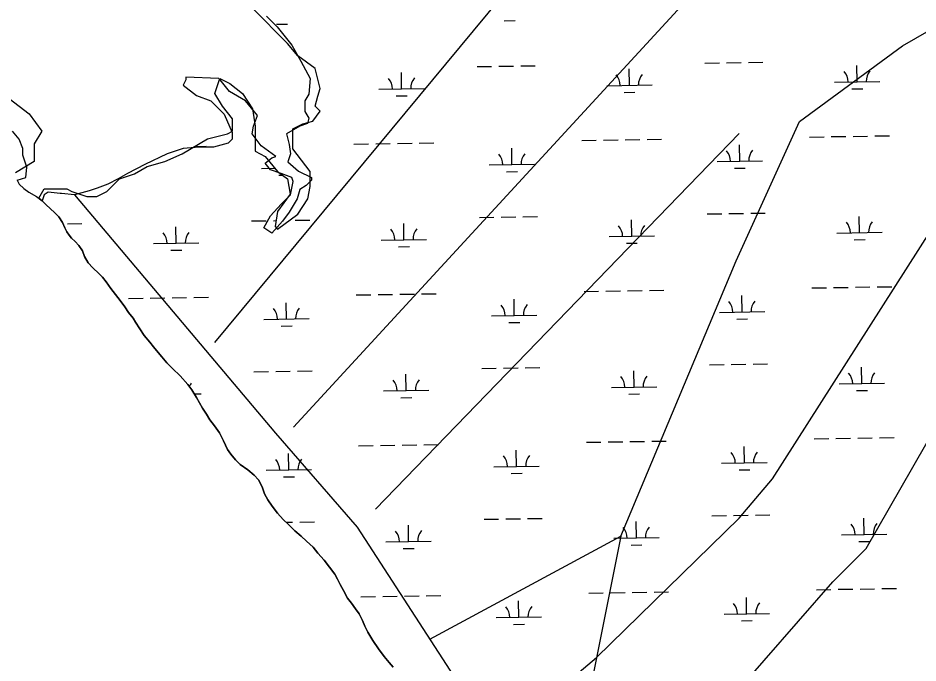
# Model space of a CAD drawing. Extents: x 3823584 to 3861785, y 301729 to 327625.
# Drawn here: x 3856250 to 3858232, y 308584 to 310006 of the extents above; entities that cross this region are included whole.
import ezdxf

# ---------------------------------------------------------------- set-up
doc = ezdxf.new("R2010")
doc.units = 0
doc.layers.add('V-TOPO-SHOR', color=7, linetype='Continuous')
doc.layers.add('V-WETL-SWMP', color=7, linetype='Continuous')

msp = doc.modelspace()

# ---------------------------------------------------------------- linework, layer by layer
at = {"layer": 'V-TOPO-SHOR'}
for p, q in [((3856683.2, 309290.6), (3857818.1, 310659.2)), ((3856856.8, 309103.7), (3857998.4, 310345.4)), ((3857838.2, 309751.3), (3857037, 308923.4))]:
    msp.add_line(p, q, dxfattribs=at)
for points in [[(3857157.2, 308636.4), (3857577.8, 308863.3), (3857831.5, 309470.9), (3857971.7, 309778), (3858198.7, 309944.9), (3858452.4, 310091.7), (3858499.1, 310118.5)], [(3856797.3, 310009.9), (3856820.6, 309986.5), (3856832.3, 309972), (3856852.7, 309945.7), (3856873.1, 309910.7), (3856893.6, 309872.8), (3856890.6, 309837.8), (3856881.9, 309823.2), (3856881.9, 309799.9), (3856890.6, 309785.3), (3856887.7, 309773.6), (3856870.2, 309767.8), (3856841.1, 309750.3), (3856846.9, 309727), (3856849.8, 309706.5), (3856844, 309689), (3856867.3, 309668.6), (3856896.5, 309654), (3856896.5, 309648.2), (3856884.8, 309636.5), (3856870.2, 309627.8), (3856864.4, 309607.4), (3856846.9, 309578.2), (3856832.3, 309557.8), (3856809, 309531.5), (3856791.5, 309543.2), (3856806.1, 309569.5), (3856829.4, 309595.7), (3856849.8, 309616.1), (3856855.6, 309645.3), (3856852.7, 309654), (3856829.4, 309662.8), (3856806.1, 309671.5), (3856794.4, 309686.1), (3856809, 309697.8), (3856817.7, 309700.7), (3856785.6, 309724), (3856765.2, 309750.3), (3856768.1, 309767.8), (3856776.9, 309791.1), (3856750.6, 309823.2), (3856715.6, 309843.6), (3856695.2, 309869.9), (3856692.3, 309872.8), (3856619.4, 309875.7), (3856619.4, 309869.9), (3856613.6, 309858.2), (3856642.7, 309834.9), (3856674.8, 309823.2), (3856704, 309794), (3856721.5, 309753.2), (3856721.5, 309738.6), (3856712.7, 309729.9), (3856680.6, 309721.1), (3856648.6, 309721.1), (3856613.6, 309718.2), (3856578.6, 309706.5), (3856529, 309683.2), (3856491.1, 309662.8), (3856470.6, 309651.1), (3856447.3, 309639.5), (3856424, 309630.7), (3856406.5, 309624.9), (3856374.4, 309616.1), (3856345.2, 309619), (3856342.3, 309619), (3856316.1, 309622), (3856307.3, 309616.1), (3856303.2, 309603)], [(3856374.4, 309616.1), (3856816.7, 309090.3), (3856997, 308883.4), (3857304.1, 308409.4), (3857524.4, 308596.3), (3857838.2, 308903.4), (3857911.6, 308990.2), (3858559.2, 310005)], [(3857577.8, 308863.3), (3857511, 308529.5), (3857477.7, 308335.9), (3857471, 308222.4), (3857471, 308222.4), (3857524.4, 308202.4), (3857557.8, 308209.1), (3857591.1, 308242.5), (3858045.1, 308763.2), (3858118.6, 308836.6), (3858692.7, 309838.1)], [(3856247.4, 309648.5), (3856266.5, 309654), (3856269.4, 309677.4), (3856260.6, 309703.6), (3856260.6, 309718.2), (3856251.9, 309738.6), (3856237.3, 309756.1)], [(3856247.4, 309648.5), (3856252.4, 309639.9), (3856262.1, 309629.7), (3856273.2, 309622.2), (3856290.2, 309612.1), (3856303.2, 309603), (3856311.8, 309594.3), (3856320.4, 309586.1), (3856331, 309576.2), (3856339.6, 309567.2), (3856347.3, 309554.9), (3856352.7, 309543.2), (3856356.9, 309534.6), (3856362.3, 309526.9), (3856367.7, 309520.3), (3856375.6, 309513.3), (3856383.8, 309504.7), (3856391.5, 309492.4), (3856396.4, 309479.9), (3856404.5, 309466.4), (3856414.7, 309455.4), (3856428, 309442.6), (3856435.8, 309434.8), (3856444, 309424.5), (3856454, 309409.4), (3856464.1, 309396), (3856474.6, 309382.9), (3856484.7, 309369), (3856493.2, 309356.3)], [(3856493.2, 309356.3), (3856503, 309344), (3856508.4, 309335.5), (3856527.3, 309306.1), (3856540.2, 309291.3), (3856548.3, 309280.7), (3856558.5, 309268.4), (3856566.6, 309259), (3856577.2, 309245.9), (3856590.1, 309233.1), (3856606.9, 309216.7), (3856624.1, 309198.2), (3856632.6, 309186.3), (3856643.1, 309169.6), (3856649.2, 309157.4), (3856656.1, 309145.6), (3856664.6, 309132.2), (3856672.3, 309120.4), (3856682.8, 309106.9), (3856693.3, 309091.3), (3856702.4, 309073.5), (3856711.2, 309054.8), (3856718.6, 309044.2), (3856728.7, 309031.9), (3856739.3, 309021.6), (3856756.2, 309009.9), (3856770, 308998), (3856779.7, 308987.7), (3856787.4, 308972.6), (3856793, 308956.9), (3856800.3, 308943.4), (3856809.6, 308929.6), (3856821.2, 308914.4), (3856834.1, 308900.5), (3856846.3, 308888.5), (3856859.2, 308875.4), (3856873.3, 308863.8), (3856885.5, 308852.3), (3856899.6, 308839.1), (3856910.5, 308826.4), (3856923.8, 308810.8), (3856947.5, 308779.7), (3856953.2, 308768.7), (3856959.4, 308757.3), (3856966.6, 308743.5), (3856975.9, 308727.2), (3856984.4, 308715.8), (3856993.3, 308703.5), (3857001.5, 308692.1), (3857008.3, 308677.9), (3857013.6, 308665.3), (3857020.1, 308651.9), (3857031.7, 308633.2), (3857043.7, 308615.2), (3857056.1, 308598.5), (3857067.4, 308584.9), (3857076.4, 308575.1)]]:
    msp.add_lwpolyline(points, dxfattribs=at)
at = {"layer": 'V-WETL-SWMP'}
for p, q in [((3856843.7, 309949.9), (3856766.3, 310027.4)), ((3856819.1, 309992), (3856843.1, 309992.3)), ((3857320.9, 309999.7), (3857344.9, 310000.1)), ((3856865.9, 309922.2), (3856843.7, 309949.9)), ((3856904.6, 309894.6), (3856865.9, 309922.2)), ((3857762.9, 309906.5), (3857794.9, 309907)), ((3857810.9, 309907.2), (3857842.9, 309907.7)), ((3857858.9, 309908), (3857890.9, 309908.5)), ((3856915.6, 309850.3), (3856904.6, 309894.6)), ((3857261.1, 309898.8), (3857293.1, 309899.3)), ((3857309.1, 309899.5), (3857341.1, 309900)), ((3857357.1, 309900.3), (3857389.1, 309900.7)), ((3857596.6, 309857.5), (3857596, 309893.5)), ((3858098.4, 309865.2), (3858097.9, 309901.2)), ((3856683.4, 309839.2), (3856694.5, 309872.4)), ((3856694.5, 309872.4), (3856716.6, 309861.4)), ((3857094.7, 309849.8), (3857094.2, 309885.8)), ((3856716.6, 309861.4), (3856744.2, 309839.2)), ((3856910.1, 309833.7), (3856915.6, 309850.3)), ((3857044.7, 309849), (3857144.7, 309850.5)), ((3857546.6, 309856.7), (3857646.6, 309858.3)), ((3858048.4, 309864.5), (3858148.4, 309866)), ((3858086.7, 309849.6), (3858110.7, 309850)), ((3856700, 309811.6), (3856683.4, 309839.2)), ((3856744.2, 309839.2), (3856766.3, 309806)), ((3856904.6, 309811.6), (3856910.1, 309833.7)), ((3857083, 309834.2), (3857107, 309834.5)), ((3857584.8, 309841.9), (3857608.8, 309842.3)), ((3856722.1, 309783.9), (3856700, 309811.6)), ((3856915.6, 309800.5), (3856904.6, 309811.6)), ((3856766.3, 309806), (3856771.9, 309767.3)), ((3856899, 309778.4), (3856915.6, 309800.5)), ((3856722.1, 309756.2), (3856722.1, 309783.9)), ((3856854.8, 309761.8), (3856876.9, 309772.8)), ((3856876.9, 309772.8), (3856899, 309778.4)), ((3856666.8, 309739.6), (3856711, 309750.7)), ((3856711, 309750.7), (3856722.1, 309756.2)), ((3856771.9, 309767.3), (3856771.9, 309712)), ((3856854.8, 309717.5), (3856854.8, 309761.8)), ((3856611.5, 309706.4), (3856666.8, 309739.6)), ((3856989.8, 309728.1), (3857021.8, 309728.6)), ((3857037.8, 309728.8), (3857069.7, 309729.3)), ((3857085.7, 309729.5), (3857117.7, 309730)), ((3857133.7, 309730.3), (3857165.7, 309730.8)), ((3857491.6, 309735.8), (3857523.6, 309736.3)), ((3857539.6, 309736.5), (3857571.6, 309737)), ((3857587.6, 309737.3), (3857619.6, 309737.8)), ((3857635.6, 309738), (3857667.6, 309738.5)), ((3857993.5, 309743.5), (3858025.5, 309744)), ((3858041.4, 309744.3), (3858073.4, 309744.8)), ((3858089.4, 309745), (3858121.4, 309745.5)), ((3858137.4, 309745.8), (3858169.4, 309746.3)), ((3856638.5, 309722.7), (3856663.9, 309723)), ((3856771.9, 309712), (3856794, 309700.9)), ((3856893.5, 309667.7), (3856854.8, 309717.5)), ((3857337.8, 309682.7), (3857337.3, 309718.7)), ((3857839.7, 309690.4), (3857839.1, 309726.4)), ((3856534.1, 309678.8), (3856572.8, 309689.8)), ((3856572.8, 309689.8), (3856611.5, 309706.4)), ((3856794, 309700.9), (3856821.6, 309667.7)), ((3857789.7, 309689.7), (3857889.7, 309691.2)), ((3856506.5, 309662.2), (3856534.1, 309678.8)), ((3856786, 309674.2), (3856815.9, 309674.6)), ((3857287.8, 309681.9), (3857387.8, 309683.5)), ((3857827.9, 309674.8), (3857851.9, 309675.2)), ((3856445.6, 309623.4), (3856473.3, 309651.1)), ((3856473.3, 309651.1), (3856506.5, 309662.2)), ((3856821.6, 309667.7), (3856843.7, 309651.1)), ((3856824.2, 309659.3), (3856832.6, 309659.5)), ((3856843.7, 309651.1), (3856849.3, 309617.9)), ((3856893.5, 309634.5), (3856893.5, 309667.7)), ((3857326.1, 309667.1), (3857350.1, 309667.4)), ((3856295.3, 309608.5), (3856307.4, 309629)), ((3856307.4, 309629), (3856357.2, 309629)), ((3856357.2, 309629), (3856368.2, 309623.4)), ((3856888, 309606.9), (3856893.5, 309634.5)), ((3856368.2, 309623.4), (3856401.4, 309612.4)), ((3856401.4, 309612.4), (3856423.5, 309612.4)), ((3856423.5, 309612.4), (3856445.6, 309623.4)), ((3856849.3, 309617.9), (3856821.6, 309579.2)), ((3856303.2, 309603), (3856295.3, 309608.5)), ((3856311.8, 309594.3), (3856303.2, 309603)), ((3856320.4, 309586.1), (3856311.8, 309594.3)), ((3856865.9, 309573.7), (3856888, 309606.9)), ((3856331, 309576.2), (3856320.4, 309586.1)), ((3856339.6, 309567.2), (3856331, 309576.2)), ((3856821.6, 309579.2), (3856816.1, 309546)), ((3856821.6, 309540.5), (3856865.9, 309573.7)), ((3857768, 309573.9), (3857800, 309574.4)), ((3857816, 309574.6), (3857848, 309575.1)), ((3857864, 309575.4), (3857896, 309575.8)), ((3856347.3, 309554.9), (3856339.6, 309567.2)), ((3856352.7, 309543.2), (3856347.3, 309554.9)), ((3856358.5, 309552.1), (3856390.5, 309552.6)), ((3856764.3, 309558.4), (3856796.3, 309558.9)), ((3856812.3, 309559.1), (3856818.3, 309559.2)), ((3856860.3, 309559.9), (3856892.3, 309560.4)), ((3857099.9, 309517.1), (3857099.3, 309553.1)), ((3857266.2, 309566.1), (3857298.2, 309566.6)), ((3857314.2, 309566.9), (3857346.2, 309567.4)), ((3857362.2, 309567.6), (3857394.2, 309568.1)), ((3857601.7, 309524.9), (3857601.2, 309560.9)), ((3858103.6, 309532.6), (3858103, 309568.6)), ((3856356.9, 309534.6), (3856352.7, 309543.2)), ((3856362.3, 309526.9), (3856356.9, 309534.6)), ((3856598, 309509.4), (3856597.5, 309545.4)), ((3856816.1, 309546), (3856821.6, 309540.5)), ((3858053.6, 309531.8), (3858153.6, 309533.4)), ((3856367.7, 309520.3), (3856362.3, 309526.9)), ((3856375.6, 309513.3), (3856367.7, 309520.3)), ((3856383.8, 309504.7), (3856375.6, 309513.3)), ((3856548, 309508.6), (3856648, 309510.2)), ((3857049.9, 309516.4), (3857149.9, 309517.9)), ((3857551.7, 309524.1), (3857651.7, 309525.6)), ((3858091.8, 309517), (3858115.8, 309517.4)), ((3856391.5, 309492.4), (3856383.8, 309504.7)), ((3856396.4, 309479.9), (3856391.5, 309492.4)), ((3856586.3, 309493.8), (3856610.3, 309494.2)), ((3857088.1, 309501.5), (3857112.1, 309501.9)), ((3857590, 309509.3), (3857614, 309509.6)), ((3856404.5, 309466.4), (3856396.4, 309479.9)), ((3856414.7, 309455.4), (3856404.5, 309466.4)), ((3856428, 309442.6), (3856414.7, 309455.4)), ((3856435.8, 309434.8), (3856428, 309442.6)), ((3856444, 309424.5), (3856435.8, 309434.8)), ((3856454, 309409.4), (3856444, 309424.5)), ((3857998.6, 309410.9), (3858030.6, 309411.4)), ((3858046.6, 309411.6), (3858078.6, 309412.1)), ((3858094.6, 309412.4), (3858126.6, 309412.9)), ((3858142.6, 309413.1), (3858174.6, 309413.6)), ((3856464.1, 309396), (3856454, 309409.4)), ((3856474.6, 309382.9), (3856464.1, 309396)), ((3856994.9, 309395.4), (3857026.9, 309395.9)), ((3857042.9, 309396.2), (3857074.9, 309396.7)), ((3857090.9, 309396.9), (3857122.9, 309397.4)), ((3857138.9, 309397.7), (3857170.9, 309398.1)), ((3857496.7, 309403.2), (3857528.7, 309403.7)), ((3857544.7, 309403.9), (3857576.7, 309404.4)), ((3857592.7, 309404.7), (3857624.7, 309405.1)), ((3857640.7, 309405.4), (3857672.7, 309405.9)), ((3857844.8, 309357.8), (3857844.2, 309393.8)), ((3856484.7, 309369), (3856474.6, 309382.9)), ((3856493, 309387.7), (3856525, 309388.2)), ((3856541, 309388.4), (3856573, 309388.9)), ((3856589, 309389.2), (3856621, 309389.7)), ((3856637, 309389.9), (3856669, 309390.4)), ((3856841.1, 309342.3), (3856840.5, 309378.3)), ((3857342.9, 309350.1), (3857342.4, 309386)), ((3856493.2, 309356.3), (3856484.7, 309369)), ((3856503, 309344), (3856493.2, 309356.3)), ((3857794.8, 309357), (3857894.8, 309358.6)), ((3856508.4, 309335.5), (3856503, 309344)), ((3856527.3, 309306.1), (3856508.4, 309335.5)), ((3856791.1, 309341.5), (3856891.1, 309343.1)), ((3857292.9, 309349.3), (3857392.9, 309350.8)), ((3857331.2, 309334.4), (3857355.2, 309334.8)), ((3857833, 309342.2), (3857857, 309342.5)), ((3856829.3, 309326.7), (3856853.3, 309327.1)), ((3856540.2, 309291.3), (3856527.3, 309306.1)), ((3856548.3, 309280.7), (3856540.2, 309291.3)), ((3856558.5, 309268.4), (3856548.3, 309280.7)), ((3856566.6, 309259), (3856558.5, 309268.4)), ((3856577.2, 309245.9), (3856566.6, 309259)), ((3856590.1, 309233.1), (3856577.2, 309245.9)), ((3856606.9, 309216.7), (3856590.1, 309233.1)), ((3857271.3, 309233.5), (3857303.3, 309234)), ((3857319.3, 309234.2), (3857351.3, 309234.7)), ((3857367.3, 309235), (3857399.3, 309235.5)), ((3857773.2, 309241.2), (3857805.2, 309241.7)), ((3857821.2, 309242), (3857853.2, 309242.5)), ((3857869.2, 309242.7), (3857901.2, 309243.2)), ((3858108.7, 309200), (3858108.1, 309236)), ((3856624.1, 309198.2), (3856606.9, 309216.7)), ((3856769.5, 309225.8), (3856801.5, 309226.3)), ((3856817.5, 309226.5), (3856849.5, 309227)), ((3856865.5, 309227.2), (3856897.5, 309227.7)), ((3857105, 309184.5), (3857104.4, 309220.5)), ((3857606.8, 309192.2), (3857606.3, 309228.2)), ((3856632.6, 309186.3), (3856624.1, 309198.2)), ((3857556.9, 309191.5), (3857656.8, 309193)), ((3858058.7, 309199.2), (3858158.7, 309200.7)), ((3856643.1, 309169.6), (3856632.6, 309186.3)), ((3856638.3, 309177.3), (3856653.1, 309177.5)), ((3857055, 309183.7), (3857155, 309185.3)), ((3857595.1, 309176.6), (3857619.1, 309177)), ((3858096.9, 309184.4), (3858120.9, 309184.7)), ((3856649.2, 309157.4), (3856643.1, 309169.6)), ((3856656.1, 309145.6), (3856649.2, 309157.4)), ((3857093.2, 309168.9), (3857117.2, 309169.3)), ((3856664.6, 309132.2), (3856656.1, 309145.6)), ((3856672.3, 309120.4), (3856664.6, 309132.2)), ((3856682.8, 309106.9), (3856672.3, 309120.4)), ((3856693.3, 309091.3), (3856682.8, 309106.9)), ((3856702.4, 309073.5), (3856693.3, 309091.3)), ((3858003.7, 309078.3), (3858035.7, 309078.8)), ((3858051.7, 309079), (3858083.7, 309079.5)), ((3858099.7, 309079.8), (3858131.7, 309080.2)), ((3858147.7, 309080.5), (3858179.7, 309081)), ((3856711.2, 309054.8), (3856702.4, 309073.5)), ((3856718.6, 309044.2), (3856711.2, 309054.8)), ((3857000, 309062.8), (3857032, 309063.3)), ((3857048, 309063.5), (3857080, 309064)), ((3857096, 309064.3), (3857128, 309064.8)), ((3857144, 309065), (3857176, 309065.5)), ((3857501.9, 309070.5), (3857533.9, 309071)), ((3857549.9, 309071.3), (3857581.9, 309071.8)), ((3857597.9, 309072), (3857629.8, 309072.5)), ((3857645.8, 309072.8), (3857677.8, 309073.2)), ((3857849.9, 309025.2), (3857849.4, 309061.1)), ((3856728.7, 309031.9), (3856718.6, 309044.2)), ((3856846.2, 309009.7), (3856845.7, 309045.7)), ((3857348.1, 309017.4), (3857347.5, 309053.4)), ((3856739.3, 309021.6), (3856728.7, 309031.9)), ((3856756.2, 309009.9), (3856739.3, 309021.6)), ((3857298.1, 309016.6), (3857398.1, 309018.2)), ((3857799.9, 309024.4), (3857899.9, 309025.9)), ((3856770, 308998), (3856756.2, 309009.9)), ((3856779.7, 308987.7), (3856770, 308998)), ((3856796.2, 309008.9), (3856896.2, 309010.4)), ((3857336.3, 309001.8), (3857360.3, 309002.2)), ((3857838.2, 309009.5), (3857862.2, 309009.9)), ((3856787.4, 308972.7), (3856779.7, 308987.7)), ((3856834.5, 308994.1), (3856858.5, 308994.4)), ((3856793, 308956.9), (3856787.4, 308972.7)), ((3856800.3, 308943.4), (3856793, 308956.9)), ((3856809.6, 308929.6), (3856800.3, 308943.4)), ((3856821.2, 308914.4), (3856809.6, 308929.6)), ((3856834.1, 308900.5), (3856821.2, 308914.4)), ((3856846.3, 308888.5), (3856834.1, 308900.5)), ((3857276.5, 308900.9), (3857308.4, 308901.4)), ((3857324.4, 308901.6), (3857356.4, 308902.1)), ((3857372.4, 308902.3), (3857404.4, 308902.8)), ((3857612, 308859.6), (3857611.4, 308895.6)), ((3857778.3, 308908.6), (3857810.3, 308909.1)), ((3857826.3, 308909.3), (3857858.3, 308909.8)), ((3857874.3, 308910.1), (3857906.3, 308910.6)), ((3858113.8, 308867.3), (3858113.3, 308903.3)), ((3856840.6, 308894.1), (3856854.6, 308894.4)), ((3856859.2, 308875.4), (3856846.3, 308888.5)), ((3856870.6, 308894.6), (3856902.6, 308895.1)), ((3857110.1, 308851.9), (3857109.6, 308887.9)), ((3856873.3, 308863.8), (3856859.2, 308875.4)), ((3856885.5, 308852.3), (3856873.3, 308863.8)), ((3857562, 308858.8), (3857662, 308860.4)), ((3858063.8, 308866.6), (3858163.8, 308868.1)), ((3856899.6, 308839.1), (3856885.5, 308852.3)), ((3856910.5, 308826.4), (3856899.6, 308839.1)), ((3857060.1, 308851.1), (3857160.1, 308852.6)), ((3857098.4, 308836.3), (3857122.4, 308836.6)), ((3857600.2, 308844), (3857624.2, 308844.4)), ((3858102.1, 308851.7), (3858126.1, 308852.1)), ((3856923.8, 308810.8), (3856910.5, 308826.4)), ((3856947.5, 308779.7), (3856923.8, 308810.8)), ((3856953.2, 308768.7), (3856947.5, 308779.7)), ((3856959.4, 308757.3), (3856953.2, 308768.7)), ((3856966.6, 308743.5), (3856959.4, 308757.3)), ((3856975.9, 308727.2), (3856966.6, 308743.5)), ((3857507, 308737.9), (3857539, 308738.4)), ((3857555, 308738.6), (3857587, 308739.1)), ((3857603, 308739.4), (3857635, 308739.9)), ((3857651, 308740.1), (3857683, 308740.6)), ((3858008.8, 308745.6), (3858040.8, 308746.1)), ((3858056.8, 308746.4), (3858088.8, 308746.9)), ((3858104.8, 308747.1), (3858136.8, 308747.6)), ((3858152.8, 308747.9), (3858184.8, 308748.4)), ((3856984.4, 308715.8), (3856975.9, 308727.2)), ((3857005.1, 308730.2), (3857037.1, 308730.7)), ((3857053.1, 308730.9), (3857085.1, 308731.4)), ((3857101.1, 308731.6), (3857133.1, 308732.1)), ((3857149.1, 308732.4), (3857181.1, 308732.9)), ((3857353.2, 308684.8), (3857352.6, 308720.8)), ((3857855, 308692.5), (3857854.5, 308728.5)), ((3856993.3, 308703.5), (3856984.4, 308715.8)), ((3857001.5, 308692.1), (3856993.3, 308703.5)), ((3857008.3, 308677.9), (3857001.5, 308692.1)), ((3857013.6, 308665.3), (3857008.3, 308677.9)), ((3857303.2, 308684), (3857403.2, 308685.6)), ((3857805.1, 308691.7), (3857905, 308693.3)), ((3857843.3, 308676.9), (3857867.3, 308677.3)), ((3857020.1, 308651.9), (3857013.6, 308665.3)), ((3857341.4, 308669.2), (3857365.4, 308669.5)), ((3857031.7, 308633.2), (3857020.1, 308651.9)), ((3857043.7, 308615.2), (3857031.7, 308633.2)), ((3857056.1, 308598.5), (3857043.7, 308615.2)), ((3857067.4, 308584.9), (3857056.1, 308598.5)), ((3857076.4, 308575.1), (3857067.4, 308584.9))]:
    msp.add_line(p, q, dxfattribs=at)
msp.add_lwpolyline([(3856230, 309828.2), (3856274.2, 309795), (3856301.9, 309756.2), (3856285.3, 309728.6), (3856285.3, 309689.8), (3856243.8, 309664.8)], dxfattribs=at)
for centre, start, end in [((3858043.2, 309864.9), 0.1115, 41.6552), ((3858153.7, 309866.6), 140.1115, 181.6552), ((3857039.5, 309849.4), 0.1115, 41.6552), ((3857150, 309851.1), 140.1115, 181.6552), ((3857541.3, 309857.1), 0.1115, 41.6552), ((3857651.8, 309858.8), 140.1115, 181.6552), ((3857784.4, 309690), 0.1115, 41.6552), ((3857894.9, 309691.8), 140.1115, 181.6552), ((3857282.6, 309682.3), 0.1115, 41.6552), ((3857393, 309684), 140.1115, 181.6552), ((3858048.3, 309532.2), 0.1115, 41.6552), ((3858158.8, 309533.9), 140.1115, 181.6552), ((3856542.8, 309509), 0.1115, 41.6552), ((3856653.2, 309510.7), 140.1115, 181.6552), ((3857044.6, 309516.8), 0.1115, 41.6552), ((3857155.1, 309518.5), 140.1115, 181.6552), ((3857546.5, 309524.5), 0.1115, 41.6552), ((3857656.9, 309526.2), 140.1115, 181.6552), ((3857287.7, 309349.7), 0.1115, 41.6552), ((3857398.2, 309351.4), 140.1115, 181.6552), ((3857789.5, 309357.4), 0.1115, 41.6552), ((3857900, 309359.1), 140.1115, 181.6552), ((3856785.9, 309341.9), 0.1115, 41.6552), ((3856896.3, 309343.6), 140.1115, 181.6552), ((3857551.6, 309191.9), 0.1115, 41.6552), ((3857662.1, 309193.6), 140.1115, 181.6552), ((3858053.4, 309199.6), 0.1115, 41.6552), ((3858163.9, 309201.3), 140.1115, 181.6552), ((3856658.4, 309178.1), 140.1115, 152.8778), ((3857049.8, 309184.1), 0.1115, 41.6552), ((3857160.2, 309185.8), 140.1115, 181.6552), ((3857292.8, 309017), 0.1115, 41.6552), ((3857403.3, 309018.7), 140.1115, 181.6552), ((3857794.7, 309024.8), 0.1115, 41.6552), ((3857905.2, 309026.5), 140.1115, 181.6552), ((3856791, 309009.3), 0.1115, 41.6552), ((3856901.5, 309011), 140.1115, 181.6552), ((3857165.4, 308853.2), 140.1115, 181.6552), ((3857556.7, 308859.2), 0.1115, 41.6552), ((3857667.2, 308860.9), 140.1115, 181.6552), ((3858058.6, 308867), 0.1115, 41.6552), ((3858169.1, 308868.7), 140.1115, 181.6552), ((3857054.9, 308851.5), 0.1115, 41.6552), ((3857298, 308684.4), 0.1115, 41.6552), ((3857408.4, 308686.1), 140.1115, 181.6552), ((3857799.8, 308692.1), 0.1115, 41.6552), ((3857910.3, 308693.8), 140.1115, 181.6552)]:
    msp.add_arc(centre, 35.2, start, end, dxfattribs=at)

doc.saveas('drawing.dxf')
